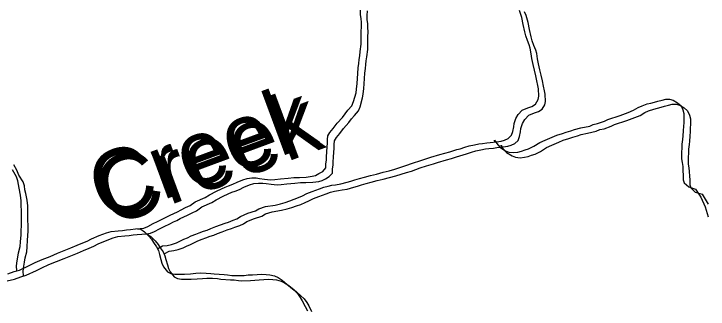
# Model space of a CAD drawing. Extents: x -21.1 to 50.3, y 0 to 22.1.
# Drawn here: x 49.24 to 50.256, y 18.76 to 19.192 of the extents above; entities that cross this region are included whole.
import ezdxf

# ---------------------------------------------------------------- set-up
doc = ezdxf.new("R2010")
doc.units = 0
doc.layers.add('GM_X_Minor_River', color=7, linetype='Continuous')
doc.layers.add('GM_X_Minor_River_Text', color=7, linetype='Continuous')

msp = doc.modelspace()

# ---------------------------------------------------------------- linework, layer by layer
at = {"layer": 'GM_X_Minor_River'}
for points in [[(49.45, 18.8481), (49.4501, 18.8481), (49.4573, 18.8523), (49.4641, 18.8531), (49.4706, 18.8543), (49.4778, 18.857), (49.4828, 18.8593), (49.4885, 18.862), (49.4938, 18.8643), (49.4995, 18.867), (49.5059, 18.8697), (49.5112, 18.8716), (49.5173, 18.8739), (49.5226, 18.8755), (49.5283, 18.8778), (49.5352, 18.8805), (49.5424, 18.8832), (49.5489, 18.8855), (49.5538, 18.8871), (49.561, 18.8898), (49.5663, 18.8921), (49.5713, 18.8955), (49.5823, 18.9001), (49.5933, 18.9036), (49.5982, 18.9067), (49.6081, 18.9098), (49.6222, 18.9121), (49.6302, 18.9141), (49.637, 18.916), (49.6438, 18.9183), (49.6503, 18.9206), (49.6564, 18.9233), (49.6621, 18.9256), (49.6689, 18.9291), (49.6765, 18.9322), (49.6871, 18.936), (49.6936, 18.9384), (49.6997, 18.9399), (49.7054, 18.9411), (49.7107, 18.9419), (49.7183, 18.943), (49.7278, 18.9458), (49.7331, 18.9473), (49.7392, 18.9492), (49.746, 18.9512), (49.7533, 18.9531), (49.762, 18.9554), (49.7707, 18.9574), (49.7803, 18.9601), (49.7894, 18.9624), (49.7974, 18.9648), (49.805, 18.9671), (49.8122, 18.9694), (49.8251, 18.974), (49.8342, 18.9771), (49.8445, 18.9802), (49.8502, 18.9821), (49.8635, 18.986), (49.8707, 18.988), (49.8783, 18.9903), (49.8882, 18.9934), (49.8931, 18.9945), (49.9003, 18.9969), (49.9064, 18.9988), (49.914, 19.0004), (49.9205, 19.0019), (49.9258, 19.0023), (49.9323, 19.0031), (49.9372, 19.0039), (49.9463, 19.0047), (49.9532, 19.0059), (49.9581, 19.0074), (49.9634, 19.0097), (49.9684, 19.0143), (49.9702, 19.02), (49.9717, 19.0269), (49.9725, 19.0318), (49.9747, 19.0391), (49.9781, 19.0448), (49.9842, 19.0513), (49.9925, 19.0547), (49.9982, 19.0567), (50.0035, 19.0601), (50.0077, 19.0666), (50.0084, 19.0715), (50.008, 19.0822), (50.0072, 19.0871), (50.0056, 19.0939), (50.004, 19.1015), (50.0021, 19.1099), (50.0002, 19.1178), (49.9982, 19.1266), (49.997, 19.1338), (49.9958, 19.1417), (49.9943, 19.1467), (49.9916, 19.1531), (49.9893, 19.1599), (49.9877, 19.166), (49.9854, 19.1766), (49.9834, 19.1869), (49.9803, 19.1971)], [(49.4977, 18.9114), (49.5053, 18.9168), (49.5197, 18.9233), (49.5262, 18.9272), (49.5364, 18.9325), (49.5436, 18.936), (49.5489, 18.9383), (49.5539, 18.9402), (49.5603, 18.9426), (49.5668, 18.9456), (49.5751, 18.9491), (49.5812, 18.951), (49.5881, 18.9518), (49.5945, 18.9519), (49.5995, 18.9511), (49.6067, 18.95), (49.6155, 18.9493), (49.6216, 18.9497), (49.6299, 18.9505), (49.6414, 18.9517), (49.6497, 18.9525), (49.6577, 18.9526), (49.6676, 18.953), (49.6764, 18.9542), (49.6813, 18.9554), (49.6862, 18.9581), (49.6919, 18.9615), (49.6965, 18.9665), (49.6964, 18.9726), (49.6976, 18.9779), (49.6975, 18.9828), (49.6979, 18.99), (49.6986, 18.9973), (49.6989, 19.0026), (49.6989, 19.0083), (49.6996, 19.0136), (49.7023, 19.0186), (49.7072, 19.0243), (49.7129, 19.0319), (49.7208, 19.0403), (49.7246, 19.0457), (49.7287, 19.051), (49.7344, 19.0575), (49.737, 19.0636), (49.7408, 19.0765), (49.7415, 19.0818), (49.7426, 19.0902), (49.7429, 19.0974), (49.7433, 19.105), (49.744, 19.113), (49.7447, 19.1195), (49.7455, 19.1255), (49.7462, 19.1309), (49.7469, 19.137), (49.7484, 19.1476), (49.7483, 19.1662), (49.7486, 19.1731), (49.7486, 19.1799), (49.7482, 19.1848), (49.7474, 19.1913), (49.7473, 19.1974)], [(49.5073, 18.9039), (49.5149, 18.9093), (49.5293, 18.9158), (49.5358, 18.9197), (49.546, 18.925), (49.5533, 18.9285), (49.5586, 18.9308), (49.5635, 18.9327), (49.57, 18.9351), (49.5764, 18.9381), (49.5848, 18.9416), (49.5909, 18.9435), (49.5977, 18.9443), (49.6042, 18.9444), (49.6091, 18.9436), (49.6164, 18.9425), (49.6251, 18.9418), (49.6312, 18.9422), (49.6396, 18.943), (49.651, 18.9442), (49.6594, 18.945), (49.6674, 18.9451), (49.6773, 18.9455), (49.686, 18.9467), (49.6909, 18.9479), (49.6959, 18.9506), (49.7016, 18.954), (49.7061, 18.959), (49.7061, 18.9651), (49.7072, 18.9704), (49.7072, 18.9753), (49.7075, 18.9825), (49.7082, 18.9898), (49.7086, 18.9951), (49.7085, 19.0008), (49.7093, 19.0061), (49.7119, 19.0111), (49.7168, 19.0168), (49.7225, 19.0244), (49.7304, 19.0328), (49.7342, 19.0382), (49.7384, 19.0435), (49.7441, 19.05), (49.7467, 19.0561), (49.7504, 19.069), (49.7511, 19.0743), (49.7522, 19.0827), (49.7526, 19.0899), (49.7529, 19.0975), (49.7536, 19.1055), (49.7544, 19.112), (49.7551, 19.118), (49.7558, 19.1234), (49.7566, 19.1294), (49.758, 19.1401), (49.7579, 19.1587), (49.7583, 19.1656), (49.7582, 19.1724), (49.7578, 19.1773), (49.757, 19.1838), (49.757, 19.1899), (49.7573, 19.1967)], [(49.4596, 18.8406), (49.4597, 18.8406), (49.4669, 18.8448), (49.4738, 18.8456), (49.4803, 18.8468), (49.4875, 18.8495), (49.4924, 18.8518), (49.4981, 18.8545), (49.5034, 18.8568), (49.5091, 18.8595), (49.5156, 18.8622), (49.5209, 18.8641), (49.527, 18.8664), (49.5323, 18.868), (49.538, 18.8703), (49.5448, 18.873), (49.552, 18.8757), (49.5585, 18.878), (49.5634, 18.8796), (49.5706, 18.8823), (49.576, 18.8846), (49.5809, 18.888), (49.5919, 18.8926), (49.6029, 18.8961), (49.6079, 18.8992), (49.6177, 18.9023), (49.6318, 18.9046), (49.6398, 18.9066), (49.6466, 18.9085), (49.6535, 18.9108), (49.6599, 18.9131), (49.666, 18.9158), (49.6717, 18.9181), (49.6785, 18.9216), (49.6861, 18.9247), (49.6968, 18.9285), (49.7032, 18.9309), (49.7093, 18.9324), (49.715, 18.9336), (49.7203, 18.9344), (49.7279, 18.9355), (49.7374, 18.9383), (49.7428, 18.9398), (49.7488, 18.9417), (49.7557, 18.9437), (49.7629, 18.9456), (49.7716, 18.9479), (49.7804, 18.9499), (49.7899, 18.9526), (49.799, 18.9549), (49.807, 18.9573), (49.8146, 18.9596), (49.8218, 18.9619), (49.8347, 18.9665), (49.8438, 18.9696), (49.8541, 18.9727), (49.8598, 18.9746), (49.8731, 18.9785), (49.8803, 18.9805), (49.8879, 18.9828), (49.8978, 18.9859), (49.9027, 18.987), (49.91, 18.9894), (49.916, 18.9913), (49.9237, 18.9928), (49.9301, 18.9944), (49.9354, 18.9948), (49.9419, 18.9956), (49.9469, 18.9964), (49.956, 18.9972), (49.9628, 18.9984), (49.9678, 18.9999), (49.9731, 19.0022), (49.978, 19.0068), (49.9799, 19.0125), (49.9814, 19.0194), (49.9821, 19.0243), (49.9843, 19.0316), (49.9877, 19.0373), (49.9938, 19.0438), (50.0021, 19.0472), (50.0078, 19.0492), (50.0132, 19.0526), (50.0173, 19.0591), (50.018, 19.064), (50.0176, 19.0747), (50.0168, 19.0796), (50.0152, 19.0864), (50.0137, 19.094), (50.0117, 19.1024), (50.0098, 19.1103), (50.0078, 19.1191), (50.0067, 19.1263), (50.0055, 19.1342), (50.0039, 19.1392), (50.0012, 19.1456), (49.9989, 19.1524), (49.9973, 19.1585), (49.995, 19.1691), (49.993, 19.1794), (49.9899, 19.1896)], [(49.9899, 19.1896), (49.9872, 19.1949)], [(49.9439, 19.0045), (49.9437, 19.0074), (49.9467, 19.0021), (49.9513, 18.9968), (49.9597, 18.9915), (49.9647, 18.9896), (49.9716, 18.9889), (49.9776, 18.9897), (49.983, 18.9909), (49.9883, 18.9928), (49.9932, 18.9943), (50.0012, 18.9982), (50.0099, 19.0039), (50.0179, 19.0074), (50.0281, 19.0116), (50.0346, 19.0147), (50.043, 19.017), (50.0487, 19.019), (50.0555, 19.0209), (50.0608, 19.0228), (50.0699, 19.0251), (50.0829, 19.0279), (50.0882, 19.0302), (50.0943, 19.0314), (50.1045, 19.0352), (50.1095, 19.0375), (50.1277, 19.0433), (50.1395, 19.0479), (50.1471, 19.051), (50.1539, 19.0552), (50.1596, 19.0576), (50.1672, 19.0603), (50.1725, 19.0614), (50.1778, 19.063), (50.1828, 19.0645), (50.1889, 19.0657), (50.1942, 19.0672), (50.1999, 19.0673), (50.2052, 19.0658), (50.2117, 19.062), (50.2167, 19.0575), (50.2194, 19.0514), (50.2209, 19.0461), (50.221, 19.0381), (50.2206, 19.0324), (50.2203, 19.0275), (50.2199, 19.0207), (50.2192, 19.0134), (50.2189, 19.0081), (50.2181, 19.0013), (50.2178, 18.9952), (50.2174, 18.9902), (50.2175, 18.9796), (50.2183, 18.9743), (50.2191, 18.9686), (50.2195, 18.9618), (50.2199, 18.9565), (50.22, 18.9492), (50.2214, 18.9449), (50.2279, 18.9386)], [(49.9536, 18.997), (49.9533, 18.9999), (49.9564, 18.9946), (49.961, 18.9893), (49.9694, 18.984), (49.9743, 18.9821), (49.9812, 18.9814), (49.9873, 18.9822), (49.9926, 18.9834), (49.9979, 18.9853), (50.0029, 18.9868), (50.0108, 18.9907), (50.0196, 18.9964), (50.0275, 18.9999), (50.0378, 19.0041), (50.0442, 19.0072), (50.0526, 19.0095), (50.0583, 19.0114), (50.0651, 19.0134), (50.0705, 19.0153), (50.0796, 19.0176), (50.0925, 19.0204), (50.0978, 19.0227), (50.1039, 19.0239), (50.1142, 19.0277), (50.1191, 19.03), (50.1373, 19.0358), (50.1491, 19.0404), (50.1567, 19.0435), (50.1635, 19.0477), (50.1692, 19.0501), (50.1768, 19.0528), (50.1822, 19.0539), (50.1875, 19.0555), (50.1924, 19.057), (50.1985, 19.0582), (50.2038, 19.0597), (50.2095, 19.0598), (50.2149, 19.0583), (50.2214, 19.0545), (50.2263, 19.05), (50.229, 19.0439), (50.2306, 19.0386), (50.2306, 19.0306), (50.2303, 19.0249), (50.2299, 19.02), (50.2296, 19.0132), (50.2289, 19.0059), (50.2285, 19.0006), (50.2278, 18.9938), (50.2274, 18.9877), (50.2271, 18.9827), (50.2271, 18.9721), (50.2279, 18.9668), (50.2287, 18.9611), (50.2291, 18.9543), (50.2296, 18.949), (50.2296, 18.9417), (50.2311, 18.9374), (50.2376, 18.9311)], [(49.2441, 18.8158), (49.2435, 18.823), (49.2446, 18.8303), (49.2454, 18.836), (49.2465, 18.8421), (49.2487, 18.8512), (49.2494, 18.8584), (49.2501, 18.8683), (49.2505, 18.8744), (49.2508, 18.882), (49.2507, 18.9051), (49.2503, 18.9101), (49.2502, 18.9184), (49.2494, 18.9268), (49.2475, 18.9367), (49.2463, 18.942), (49.2455, 18.9477), (49.2436, 18.9537), (49.2374, 18.9636)], [(49.2538, 18.8083), (49.2532, 18.8155), (49.2543, 18.8228), (49.255, 18.8285), (49.2561, 18.8346), (49.2584, 18.8437), (49.2591, 18.8509), (49.2598, 18.8608), (49.2601, 18.8669), (49.2605, 18.8745), (49.2603, 18.8976), (49.2599, 18.9026), (49.2599, 18.9109), (49.2591, 18.9193), (49.2571, 18.9292), (49.2559, 18.9345), (49.2552, 18.9402), (49.2532, 18.9462), (49.2471, 18.9561), (49.244, 18.9633), (49.2394, 18.9712)], [(50.2279, 18.9386), (50.2378, 18.9356), (50.2455, 18.9235), (50.252, 18.9095), (50.2563, 18.8951)], [(50.2376, 18.9311), (50.2475, 18.9281), (50.2551, 18.916), (50.2563, 18.9134)], [(49.231, 18.8112), (49.2402, 18.8147), (49.2481, 18.817), (49.2629, 18.8239), (49.2709, 18.8278), (49.2812, 18.8324), (49.2926, 18.837), (49.3036, 18.8416), (49.3135, 18.8455), (49.3229, 18.8493), (49.3321, 18.8532), (49.3404, 18.8566), (49.3469, 18.8593), (49.3533, 18.8628), (49.3643, 18.8674), (49.3754, 18.8716), (49.3822, 18.8736), (49.3925, 18.8744), (49.3989, 18.8748), (49.4046, 18.876), (49.4103, 18.8764), (49.4176, 18.8772), (49.4244, 18.8776), (49.4301, 18.8784), (49.4358, 18.8807), (49.4434, 18.8849), (49.4499, 18.888), (49.4586, 18.8922), (49.4635, 18.8949), (49.4685, 18.8972), (49.4738, 18.8999), (49.4791, 18.9022), (49.4844, 18.9049), (49.4909, 18.9084), (49.4977, 18.9114)], [(49.23, 18.801), (49.2407, 18.8037), (49.2498, 18.8072), (49.2578, 18.8095), (49.2726, 18.8164), (49.2806, 18.8203), (49.2908, 18.8249), (49.3022, 18.8295), (49.3132, 18.8341), (49.3231, 18.838), (49.3326, 18.8418), (49.3417, 18.8457), (49.3501, 18.8491), (49.3565, 18.8518), (49.363, 18.8553), (49.374, 18.8599), (49.385, 18.8641), (49.3918, 18.8661), (49.4021, 18.8669), (49.4086, 18.8673), (49.4143, 18.8685), (49.42, 18.8689), (49.4272, 18.8697), (49.4341, 18.8701), (49.4398, 18.8709), (49.4455, 18.8732), (49.4531, 18.8774), (49.4595, 18.8805), (49.4682, 18.8847), (49.4732, 18.8874), (49.4781, 18.8897), (49.4834, 18.8924), (49.4887, 18.8947), (49.4941, 18.8974), (49.5005, 18.9009), (49.5073, 18.9039)], [(49.4207, 18.8774), (49.4256, 18.8769), (49.4309, 18.8731), (49.437, 18.867), (49.4413, 18.8621), (49.4443, 18.8572), (49.4486, 18.8511), (49.4512, 18.8455), (49.4528, 18.8398), (49.4548, 18.8322), (49.4563, 18.8269), (49.4586, 18.8216), (49.4647, 18.8144), (49.4697, 18.8121), (49.4754, 18.811), (49.483, 18.8111), (49.4895, 18.8111), (49.4983, 18.8115), (49.5062, 18.8123), (49.5127, 18.8127), (49.5211, 18.8124), (49.5279, 18.8121), (49.5329, 18.8113), (49.5474, 18.8103), (49.5527, 18.8099), (49.5588, 18.8092), (49.5637, 18.8089), (49.5767, 18.8089), (49.5828, 18.8097), (49.5892, 18.8101), (49.5961, 18.8105), (49.6022, 18.811), (49.609, 18.8106), (49.6147, 18.8099), (49.6212, 18.8084), (49.6266, 18.8058), (49.6327, 18.802), (49.6399, 18.796), (49.6449, 18.7918), (49.6499, 18.7873), (49.6552, 18.7824), (49.6591, 18.7767), (49.6618, 18.7718), (49.666, 18.7638), (49.6695, 18.7574)], [(49.4303, 18.8699), (49.4352, 18.8694), (49.4406, 18.8656), (49.4467, 18.8595), (49.4509, 18.8546), (49.454, 18.8497), (49.4582, 18.8436), (49.4609, 18.838), (49.4624, 18.8323), (49.4644, 18.8247), (49.4659, 18.8194), (49.4683, 18.8141), (49.4744, 18.8069), (49.4793, 18.8046), (49.4851, 18.8035), (49.4927, 18.8036), (49.4991, 18.8036), (49.5079, 18.804), (49.5159, 18.8048), (49.5224, 18.8052), (49.5307, 18.8049), (49.5376, 18.8046), (49.5425, 18.8038), (49.557, 18.8028), (49.5623, 18.8024), (49.5684, 18.8017), (49.5734, 18.8013), (49.5863, 18.8014), (49.5924, 18.8022), (49.5989, 18.8026), (49.6057, 18.803), (49.6118, 18.8035), (49.6187, 18.8031), (49.6244, 18.8024), (49.6309, 18.8009), (49.6362, 18.7983), (49.6423, 18.7945), (49.6496, 18.7885), (49.6546, 18.7843), (49.6595, 18.7798), (49.6649, 18.7749), (49.6687, 18.7692), (49.6714, 18.7643), (49.6756, 18.7563)]]:
    msp.add_lwpolyline(points, dxfattribs=at)

# ---------------------------------------------------------------- texts
at = {"layer": 'GM_X_Minor_River_Text'}
for p in [(49.3713, 18.8871), (49.381, 18.8796)]:
    msp.add_text('Creek', height=0.09472, rotation=20.3172, dxfattribs=at).set_placement(p)

doc.saveas('drawing.dxf')
